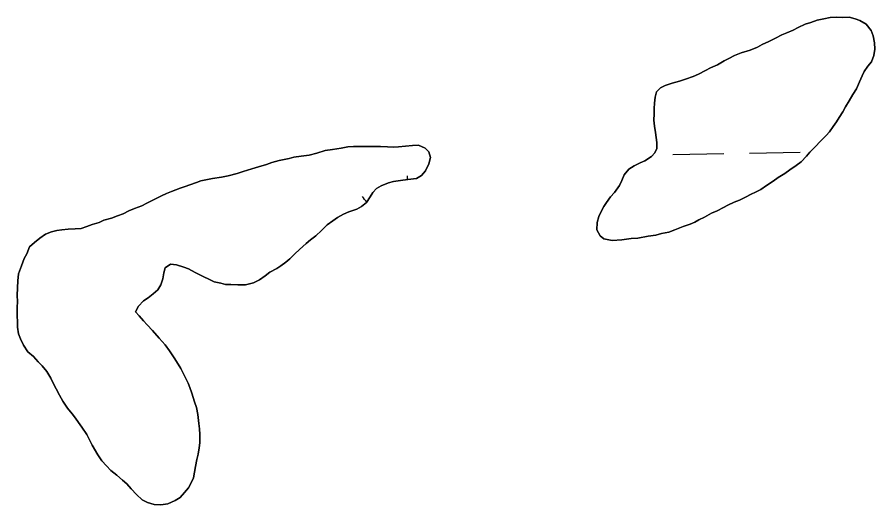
# Model space of a CAD drawing. Extents: x 3925854 to 3964121, y 224593 to 250589.
# Drawn here: x 3953805 to 3954344, y 245134 to 245440 of the extents above; entities that cross this region are included whole.
import ezdxf

# ---------------------------------------------------------------- set-up
doc = ezdxf.new("R2010")
doc.units = 0
doc.layers.add('V-TOPO-SHOR', color=7, linetype='Continuous')
doc.layers.add('V-WETL-SWMP', color=7, linetype='Continuous')

msp = doc.modelspace()

# ---------------------------------------------------------------- linework, layer by layer
at = {"layer": 'V-TOPO-SHOR'}
for points in [[(3954339.559, 245408.98), (3954341.845, 245411.658), (3954343.393, 245415.75), (3954343.948, 245419.685), (3954343.71, 245423.652), (3954342.897, 245428.036), (3954341.65, 245431.45), (3954338.443, 245435.337), (3954334.578, 245437.668), (3954331.656, 245438.776), (3954327.738, 245439.724), (3954323.572, 245439.497), (3954320.017, 245439.638), (3954315.862, 245439.608), (3954311.872, 245438.778), (3954307.676, 245437.76), (3954303.662, 245436.339), (3954300.256, 245435.288), (3954295.824, 245433.291), (3954292.592, 245431.641), (3954288.562, 245429.824), (3954285.543, 245428.561), (3954281.506, 245426.545), (3954277.263, 245424.342), (3954273.233, 245422.525), (3954270.197, 245420.866), (3954265.575, 245419.074), (3954259.966, 245417.321), (3954255.747, 245415.709), (3954252.103, 245413.68), (3954249.275, 245412.211), (3954245.023, 245409.809), (3954240.592, 245407.812), (3954237.556, 245406.153), (3954233.114, 245403.958), (3954229.694, 245402.512), (3954224.873, 245400.726), (3954221.262, 245399.487), (3954216.665, 245398.287), (3954212.255, 245396.882), (3954209.228, 245395.422), (3954206.748, 245392.749), (3954206.019, 245389.415), (3954205.474, 245385.68), (3954205.339, 245382.321), (3954205.204, 245378.962), (3954205.046, 245375.014), (3954205.489, 245371.235), (3954206.12, 245367.254), (3954206.584, 245364.069), (3954207.058, 245361.083), (3954206.906, 245357.329), (3954205.612, 245354.611), (3954203.541, 245352.322), (3954199.472, 245349.516), (3954196.453, 245348.252), (3954192.818, 245346.421), (3954189.371, 245344.384), (3954186.457, 245340.74), (3954184.931, 245337.24), (3954183.413, 245333.939), (3954180.276, 245329.712), (3954177.785, 245326.845), (3954175.273, 245323.384), (3954173.589, 245320.881), (3954172.096, 245318.169), (3954170.562, 245314.473), (3954169.424, 245310.76), (3954169.241, 245306.215), (3954171.265, 245302.375), (3954173.759, 245300.495), (3954178.865, 245299.5), (3954185.011, 245299.846), (3954190.786, 245300.8), (3954194.952, 245301.03), (3954201.526, 245302.15), (3954206.306, 245302.947), (3954209.9, 245303.792), (3954214.492, 245304.794), (3954218.307, 245306.223), (3954223.53, 245308.189), (3954227.947, 245309.793), (3954230.767, 245311.065), (3954233.401, 245312.541), (3954236.829, 245314.186), (3954241.278, 245316.578), (3954244.905, 245318.212), (3954248.941, 245320.228), (3954251.575, 245321.704), (3954255.603, 245323.521), (3954258.821, 245324.776), (3954263.062, 245326.98), (3954265.893, 245328.448), (3954269.321, 245330.093), (3954272.348, 245331.553), (3954275.809, 245333.986), (3954280.077, 245336.782), (3954283.135, 245339.032), (3954287.392, 245341.631), (3954290.45, 245343.884), (3954294.519, 245346.688)], [(3954294.519, 245346.688), (3954297.579, 245348.938), (3954301.079, 245352.359), (3954303.166, 245355.046), (3954306.461, 245358.275), (3954309.773, 245361.902), (3954313.273, 245365.322), (3954315.352, 245367.811), (3954317.856, 245371.073), (3954319.753, 245373.965), (3954321.445, 245376.666), (3954323.769, 245380.332), (3954325.475, 245383.431), (3954327.799, 245387.097), (3954330.138, 245391.156), (3954332.463, 245394.822), (3954334.218, 245399.104), (3954335.948, 245402.795), (3954337.245, 245405.51), (3954339.559, 245408.98)], [(3954024.046, 245358.443), (3954020.688, 245358.578), (3954016.336, 245358.556), (3954012.764, 245358.304), (3954008.576, 245357.483), (3954003.204, 245356.711), (3953998.629, 245356.102), (3953993.412, 245354.333), (3953988.618, 245353.141), (3953983.441, 245352.361), (3953978.865, 245351.752), (3953975.871, 245351.081), (3953969.684, 245349.747), (3953965.086, 245348.547), (3953961.672, 245347.298), (3953956.663, 245345.719), (3953952.46, 245344.502), (3953947.048, 245342.741), (3953943.238, 245341.51), (3953937.643, 245340.153), (3953933.457, 245339.331), (3953927.878, 245338.369), (3953923.69, 245337.547), (3953920.499, 245336.884), (3953917.685, 245335.811), (3953913.475, 245334.398), (3953910.661, 245333.322), (3953907.454, 245332.266), (3953902.033, 245330.306), (3953898.817, 245329.05), (3953895.79, 245327.588), (3953891.547, 245325.386), (3953886.507, 245323.017), (3953883.275, 245321.364), (3953878.849, 245319.564), (3953875.23, 245318.126), (3953871.595, 245316.295), (3953867.985, 245315.054), (3953864.366, 245313.619), (3953859.561, 245312.228), (3953856.534, 245310.768), (3953852.133, 245309.56), (3953848.918, 245308.302), (3953845.307, 245307.063), (3953841.539, 245306.819), (3953837.176, 245306.598), (3953833.005, 245306.172), (3953830.019, 245305.699), (3953826.619, 245304.845), (3953822.804, 245303.418), (3953819.342, 245300.985), (3953815.865, 245298.156), (3953812.793, 245295.51), (3953811.03, 245291.029), (3953809.526, 245288.123), (3953807.763, 245283.642), (3953805.977, 245278.571), (3953805.408, 245274.242), (3953805.226, 245269.697), (3953805.035, 245264.958), (3953805.281, 245261.19), (3953805.129, 245257.436), (3953805.119, 245252.291), (3953805.166, 245248.531), (3953805.23, 245245.164), (3953805.852, 245240.986), (3953807.108, 245237.771), (3953808.924, 245233.741), (3953811.728, 245229.669), (3953815.363, 245226.556), (3953818.2, 245223.277), (3953820.672, 245220.803), (3953823.697, 245217.32), (3953826.099, 245213.068), (3953827.932, 245209.433), (3953829.589, 245206.398), (3953831.604, 245202.361), (3953833.633, 245198.718), (3953836.619, 245194.245), (3953839.636, 245190.563), (3953841.707, 245187.908), (3953843.579, 245185.26), (3953845.633, 245182.211), (3953848.815, 245177.73), (3953850.64, 245173.898), (3953852.108, 245171.07), (3953855.625, 245164.991), (3953858.238, 245161.129), (3953861.083, 245158.046), (3953863.934, 245155.163), (3953867.569, 245152.048), (3953871.202, 245148.935), (3953873.881, 245146.649), (3953876.723, 245143.569), (3953879.947, 245140.075), (3953883.574, 245136.766), (3953886.867, 245135.049), (3953891.166, 245133.69), (3953895.313, 245133.524), (3953899.692, 245134.138), (3953904.328, 245136.325)], [(3953904.328, 245136.325), (3953907.372, 245138.183), (3953910.263, 245141.232), (3953912.754, 245144.1), (3953914.468, 245147.395), (3953915.781, 245150.508), (3953917.055, 245157.577), (3953918.025, 245162.089), (3953918.754, 245165.423), (3953919.307, 245169.358), (3953919.83, 245172.503), (3953919.838, 245177.646), (3953919.586, 245181.218), (3953919.129, 245184.599), (3953918.562, 245190.161), (3953917.749, 245194.548), (3953916.508, 245198.159), (3953914.747, 245203.571), (3953913.507, 245207.182), (3953912.432, 245209.996), (3953909.321, 245216.253), (3953907.853, 245219.083), (3953904.14, 245225.166), (3953900.781, 245230.247), (3953897.961, 245233.923), (3953894.178, 245238.228), (3953890.015, 245242.946), (3953886.8, 245246.637), (3953884.524, 245249.103), (3953881.682, 245252.185), (3953879.406, 245254.649), (3953881.335, 245258.331), (3953884.432, 245261.571), (3953887.277, 245263.434), (3953890.549, 245266.072), (3953893.417, 245268.53), (3953895.321, 245271.618), (3953896.667, 245275.522), (3953897.212, 245279.257), (3953898.129, 245282.387), (3953901.385, 245284.629), (3953905.129, 245284.281), (3953909.815, 245282.708), (3953912.737, 245281.602), (3953916.807, 245279.46), (3953921.847, 245276.884), (3953925.925, 245274.938), (3953928.839, 245273.636), (3953932.955, 245272.677), (3953935.894, 245271.966), (3953939.253, 245271.831), (3953943.599, 245271.657), (3953948.545, 245271.655), (3953953.538, 245272.841), (3953957.378, 245274.862), (3953960.839, 245277.295), (3953963.896, 245279.546), (3953968.148, 245281.948), (3953970.788, 245283.622), (3953973.846, 245285.874), (3953976.303, 245287.951), (3953979.598, 245291.183), (3953982.476, 245293.837), (3953986.584, 245297.628), (3953989.445, 245299.887), (3953992.716, 245302.527), (3953996.21, 245305.748), (3953999.915, 245309.359), (3954003.376, 245311.792), (3954006.229, 245313.854), (3954010.077, 245316.072), (3954013.499, 245317.518), (3954018.508, 245319.097), (3954021.345, 245320.764), (3954024.618, 245323.404), (3954026.932, 245326.871), (3954028.427, 245329.581), (3954030.899, 245332.053), (3954033.735, 245333.72), (3954038.368, 245335.71), (3954041.567, 245336.571), (3954045.943, 245337.185), (3954050.519, 245337.793), (3954055.884, 245338.371), (3954059.124, 245340.218), (3954061.621, 245343.284), (3954063.771, 245347.55), (3954064.728, 245351.666), (3954063.677, 245355.07), (3954061.402, 245357.538), (3954057.119, 245359.291), (3954053.359, 245359.244), (3954048.991, 245358.826), (3954044.612, 245358.212), (3954041.247, 245358.148), (3954037.69, 245358.292), (3954033.346, 245358.466), (3954029.592, 245358.617), (3954024.046, 245358.443)]]:
    msp.add_lwpolyline(points, dxfattribs=at)
at = {"layer": 'V-WETL-SWMP'}
for p, q in [((3954217.1, 245353.519), (3954249.095, 245354.101)), ((3954265.092, 245354.392), (3954297.087, 245354.974)), ((3954050.295, 245337.764), (3954050.253, 245340.054))]:
    msp.add_line(p, q, dxfattribs=at)
for points in [[(3954292.592, 245431.64), (3954295.824, 245433.291), (3954300.256, 245435.289), (3954303.662, 245436.339), (3954307.676, 245437.761), (3954311.872, 245438.779), (3954315.862, 245439.608), (3954320.018, 245439.639), (3954323.573, 245439.496), (3954327.737, 245439.725), (3954331.656, 245438.776), (3954334.579, 245437.669), (3954338.442, 245435.338), (3954341.65, 245431.45), (3954342.897, 245428.036), (3954343.71, 245423.651), (3954343.947, 245419.685), (3954343.393, 245415.75), (3954341.844, 245411.658), (3954339.56, 245408.98)], [(3954339.56, 245408.98), (3954337.244, 245405.511), (3954335.948, 245402.794), (3954334.217, 245399.104), (3954332.462, 245394.822), (3954330.138, 245391.156), (3954327.799, 245387.096), (3954325.475, 245383.43), (3954323.768, 245380.333), (3954321.445, 245376.667), (3954319.753, 245373.966), (3954317.857, 245371.074), (3954315.351, 245367.811), (3954313.273, 245365.323), (3954309.772, 245361.902), (3954306.461, 245358.276), (3954303.166, 245355.045), (3954301.079, 245352.359), (3954297.579, 245348.939), (3954294.52, 245346.688), (3954290.451, 245343.883), (3954287.393, 245341.632), (3954283.134, 245339.033), (3954280.076, 245336.782), (3954275.808, 245333.986), (3954272.347, 245331.553), (3954269.321, 245330.092), (3954265.892, 245328.449), (3954263.063, 245326.98), (3954258.82, 245324.776), (3954255.604, 245323.52), (3954251.574, 245321.704), (3954248.942, 245320.227), (3954244.905, 245318.213), (3954241.278, 245316.578), (3954236.829, 245314.185), (3954233.4, 245312.542), (3954230.768, 245311.065), (3954227.947, 245309.793), (3954223.53, 245308.19), (3954218.307, 245306.224), (3954214.491, 245304.794), (3954209.9, 245303.792), (3954206.305, 245302.947), (3954201.525, 245302.15), (3954194.951, 245301.029), (3954190.787, 245300.8), (3954185.011, 245299.845), (3954178.864, 245299.499), (3954173.76, 245300.495), (3954171.264, 245302.376), (3954169.242, 245306.216), (3954169.424, 245310.76), (3954170.563, 245314.473), (3954172.096, 245318.17), (3954173.59, 245320.88), (3954175.273, 245323.384), (3954177.786, 245326.845), (3954180.276, 245329.712), (3954183.413, 245333.939), (3954184.931, 245337.241), (3954186.456, 245340.741), (3954189.372, 245344.383), (3954192.818, 245346.421), (3954196.453, 245348.253), (3954199.471, 245349.517), (3954203.541, 245352.321), (3954205.611, 245354.612), (3954206.907, 245357.33), (3954207.058, 245361.083), (3954206.585, 245364.07), (3954206.119, 245367.254), (3954205.488, 245371.236), (3954205.046, 245375.013), (3954205.204, 245378.963), (3954205.339, 245382.321), (3954205.474, 245385.679), (3954206.02, 245389.416), (3954206.748, 245392.75), (3954209.229, 245395.421), (3954212.255, 245396.882), (3954216.664, 245398.287), (3954221.263, 245399.488), (3954224.874, 245400.727), (3954229.694, 245402.512), (3954233.115, 245403.957), (3954237.556, 245406.153), (3954240.591, 245407.812), (3954245.023, 245409.81), (3954249.275, 245412.211), (3954252.103, 245413.68), (3954255.746, 245415.71), (3954259.966, 245417.321), (3954265.576, 245419.074), (3954270.198, 245420.867), (3954273.232, 245422.526), (3954277.262, 245424.342), (3954281.506, 245426.546), (3954285.543, 245428.56), (3954288.562, 245429.824), (3954292.592, 245431.64)], [(3953895.314, 245133.523), (3953891.166, 245133.69), (3953886.868, 245135.049), (3953883.573, 245136.765), (3953879.947, 245140.076), (3953876.724, 245143.569), (3953873.88, 245146.65), (3953871.202, 245148.934), (3953867.568, 245152.048), (3953863.934, 245155.162), (3953861.083, 245158.046), (3953858.239, 245161.128), (3953855.624, 245164.992), (3953852.109, 245171.069), (3953850.64, 245173.897), (3953848.816, 245177.73), (3953845.632, 245182.21), (3953843.579, 245185.26), (3953841.706, 245187.908), (3953839.637, 245190.563), (3953836.619, 245194.245), (3953833.633, 245198.718), (3953831.604, 245202.361), (3953829.589, 245206.398), (3953827.931, 245209.433), (3953826.098, 245213.067), (3953823.697, 245217.319), (3953820.672, 245220.804), (3953818.199, 245223.277), (3953815.363, 245226.556), (3953811.729, 245229.67), (3953808.925, 245233.74), (3953807.108, 245237.77), (3953805.853, 245240.986), (3953805.229, 245245.165), (3953805.167, 245248.531), (3953805.12, 245252.292), (3953805.129, 245257.436), (3953805.28, 245261.189), (3953805.035, 245264.958), (3953805.226, 245269.698), (3953805.408, 245274.241), (3953805.978, 245278.571), (3953807.764, 245283.643), (3953809.527, 245288.123), (3953811.029, 245291.03), (3953812.792, 245295.51), (3953815.866, 245298.156), (3953819.343, 245300.984), (3953822.804, 245303.417), (3953826.62, 245304.846), (3953830.018, 245305.699), (3953833.004, 245306.173), (3953837.176, 245306.598), (3953841.538, 245306.819), (3953845.307, 245307.063), (3953848.918, 245308.303), (3953852.134, 245309.559), (3953856.535, 245310.767), (3953859.561, 245312.228), (3953864.365, 245313.618), (3953867.984, 245315.055), (3953871.595, 245316.295), (3953875.23, 245318.127), (3953878.849, 245319.565), (3953883.274, 245321.365), (3953886.506, 245323.016), (3953891.547, 245325.386), (3953895.79, 245327.589), (3953898.817, 245329.05), (3953902.033, 245330.306), (3953907.453, 245332.265), (3953910.661, 245333.323), (3953913.474, 245334.397), (3953917.686, 245335.81), (3953920.499, 245336.884), (3953923.691, 245337.548), (3953927.878, 245338.369), (3953933.457, 245339.332), (3953937.644, 245340.153), (3953943.239, 245341.511), (3953947.047, 245342.742), (3953952.46, 245344.503), (3953956.663, 245345.719), (3953961.673, 245347.299), (3953965.086, 245348.547), (3953969.685, 245349.747), (3953975.872, 245351.081), (3953978.866, 245351.752), (3953983.441, 245352.36), (3953988.617, 245353.141), (3953993.413, 245354.333), (3953998.628, 245356.102), (3954003.203, 245356.71), (3954008.575, 245357.483), (3954012.763, 245358.304), (3954016.335, 245358.556), (3954020.688, 245358.579), (3954024.046, 245358.444)], [(3954024.046, 245358.444), (3954029.593, 245358.617), (3954033.346, 245358.466), (3954037.691, 245358.292), (3954041.247, 245358.149), (3954044.612, 245358.211), (3954048.99, 245358.827), (3954053.359, 245359.245), (3954057.12, 245359.292), (3954061.402, 245357.537), (3954063.677, 245355.071), (3954064.727, 245351.666), (3954063.771, 245347.549), (3954061.621, 245343.283), (3954059.124, 245340.218), (3954055.884, 245338.37), (3954050.519, 245337.794), (3954045.944, 245337.186), (3954041.567, 245336.571), (3954038.367, 245335.71), (3954033.736, 245333.72), (3954030.899, 245332.053), (3954028.426, 245329.581), (3954026.932, 245326.871), (3954024.617, 245323.403), (3954021.345, 245320.764), (3954018.508, 245319.098), (3954013.499, 245317.518), (3954010.077, 245316.073), (3954006.229, 245313.854), (3954003.376, 245311.792), (3953999.915, 245309.359), (3953996.209, 245305.749), (3953992.716, 245302.526), (3953989.445, 245299.887), (3953986.584, 245297.628), (3953982.475, 245293.836), (3953979.598, 245291.182), (3953976.303, 245287.951), (3953973.846, 245285.874), (3953970.787, 245283.622), (3953968.148, 245281.948), (3953963.897, 245279.547), (3953960.839, 245277.295), (3953957.378, 245274.862), (3953953.537, 245272.84), (3953948.544, 245271.656), (3953943.598, 245271.657), (3953939.252, 245271.832), (3953935.894, 245271.967), (3953932.955, 245272.678), (3953928.839, 245273.635), (3953925.924, 245274.939), (3953921.847, 245276.883), (3953916.807, 245279.46), (3953912.738, 245281.602), (3953909.815, 245282.709), (3953905.13, 245284.282), (3953901.385, 245284.63), (3953898.129, 245282.387), (3953897.212, 245279.258), (3953896.666, 245275.521), (3953895.322, 245271.618), (3953893.417, 245268.529), (3953890.549, 245266.072), (3953887.277, 245263.434), (3953884.433, 245261.57), (3953881.335, 245258.331), (3953879.406, 245254.649), (3953881.681, 245252.184), (3953884.525, 245249.102), (3953886.8, 245246.636), (3953890.015, 245242.946), (3953894.178, 245238.228), (3953897.962, 245233.922), (3953900.782, 245230.247), (3953904.139, 245225.166), (3953907.852, 245219.082), (3953909.321, 245216.253), (3953912.433, 245209.995), (3953913.507, 245207.182), (3953914.747, 245203.571), (3953916.508, 245198.158), (3953917.748, 245194.547), (3953918.561, 245190.162), (3953919.129, 245184.599), (3953919.586, 245181.218), (3953919.838, 245177.646), (3953919.83, 245172.503), (3953919.308, 245169.358), (3953918.754, 245165.423), (3953918.026, 245162.089), (3953917.054, 245157.578), (3953915.78, 245150.507), (3953914.468, 245147.394), (3953912.753, 245144.099), (3953910.264, 245141.232), (3953907.372, 245138.183), (3953904.329, 245136.326), (3953899.691, 245134.139), (3953895.314, 245133.523)]]:
    msp.add_lwpolyline(points, dxfattribs=at)
msp.add_arc((3953995.665, 245303.53), 35.246, 34.55058, 41.81354, dxfattribs=at)

doc.saveas('drawing.dxf')
